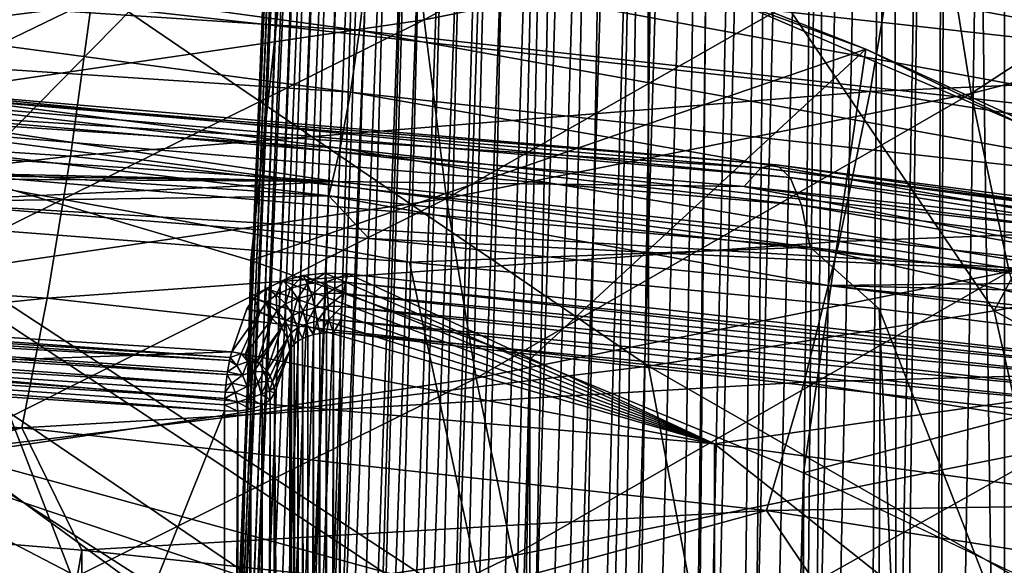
# Model space of a CAD drawing. Header units: metres. Extents: x -109 to 109, y -78 to 121.
# Tile 724 of 1056: x 3.49 to 5.75, y -21.41 to -20.16. Entities that reach past the tile are written whole.
import ezdxf

# ---------------------------------------------------------------- set-up
doc = ezdxf.new("R2010")
doc.units = ezdxf.units.M
doc.layers.add('solid_508554_SW0001', color=7, linetype='CONTINUOUS')

msp = doc.modelspace()

# ---------------------------------------------------------------- linework, layer by layer
at = {"layer": 'solid_508554_SW0001'}
for points in [[(6.117858, -22.55319, -61), (7.405207, -13.683202, -61), (-7.405207, -13.683202, -61)], [(5.106454, -21.944521, -61), (6.117858, -22.55319, -61), (-7.405207, -13.683202, -61)], [(4.035161, -21.448792, -61), (5.106454, -21.944521, -61), (-7.405207, -13.683202, -61)], [(2.916544, -21.071815, -61), (4.035161, -21.448792, -61), (-7.405207, -13.683202, -61)], [(5.489523, -14.2784, -31.042494), (5.279646, -23.737547, -25.175039), (5.43458, -23.721054, -25.146475)], [(5.489523, -14.2784, -31.042494), (5.361526, -14.292594, -31.06708), (5.279646, -23.737547, -25.175039)], [(5.489523, -14.2784, -31.042494), (5.43458, -23.721054, -25.146475), (5.504218, -23.715822, -25.137411)], [(5.619512, -14.269849, -31.027683), (5.489523, -14.2784, -31.042494), (5.504218, -23.715822, -25.137411)], [(5.619512, -14.269849, -31.027683), (5.504218, -23.715822, -25.137411), (5.591733, -23.711113, -25.129255)], [(5.619512, -14.269849, -31.027683), (5.591733, -23.711113, -25.129255), (5.75, -23.707792, -25.123501)], [(5.619512, -14.269849, -31.027683), (5.75, -23.707792, -25.123501), (5.75, -14.267006, -31.022758)], [(5.361526, -14.292594, -31.06708), (5.128022, -23.760473, -25.214748), (5.262379, -23.739811, -25.178961)], [(5.361526, -14.292594, -31.06708), (5.237005, -14.31223, -31.101089), (5.128022, -23.760473, -25.214748)], [(5.361526, -14.292594, -31.06708), (5.262379, -23.739811, -25.178961), (5.279646, -23.737547, -25.175039)], [(5.237005, -14.31223, -31.101089), (5.028851, -23.779346, -25.24744), (5.128022, -23.760473, -25.214748)], [(5.237005, -14.31223, -31.101089), (5.116285, -14.337226, -31.144382), (5.028851, -23.779346, -25.24744)], [(5.116285, -14.337226, -31.144382), (4.838936, -23.824938, -25.326405), (4.980773, -23.789671, -25.265322)], [(5.116285, -14.337226, -31.144382), (4.999993, -14.367489, -31.1968), (4.838936, -23.824938, -25.326405)], [(5.116285, -14.337226, -31.144382), (4.980773, -23.789671, -25.265322), (5.028851, -23.779346, -25.24744)], [(4.999993, -14.367489, -31.1968), (4.703509, -23.866024, -25.397566), (4.807614, -23.833759, -25.341682)], [(4.999993, -14.367489, -31.1968), (4.889427, -14.402715, -31.257813), (4.703509, -23.866024, -25.397566)], [(4.999993, -14.367489, -31.1968), (4.807614, -23.833759, -25.341682), (4.838936, -23.824938, -25.326405)], [(4.889427, -14.402715, -31.257813), (4.602439, -23.902117, -25.460083), (4.703509, -23.866024, -25.397566)], [(4.889427, -14.402715, -31.257813), (4.785857, -14.442456, -31.326647), (4.602439, -23.902117, -25.460083)], [(4.785857, -14.442456, -31.326647), (4.455645, -23.964457, -25.568058), (4.575445, -23.91264, -25.478308)], [(4.785857, -14.442456, -31.326647), (4.689499, -14.486596, -31.403101), (4.455645, -23.964457, -25.568058)], [(4.785857, -14.442456, -31.326647), (4.575445, -23.91264, -25.478308), (4.602439, -23.902117, -25.460083)], [(4.689499, -14.486596, -31.403101), (4.344952, -24.021112, -25.666187), (4.416824, -23.983257, -25.600622)], [(4.689499, -14.486596, -31.403101), (4.600928, -14.534918, -31.486797), (4.344952, -24.021112, -25.666187)], [(4.689499, -14.486596, -31.403101), (4.416824, -23.983257, -25.600622), (4.455645, -23.964457, -25.568058)], [(4.600928, -14.534918, -31.486797), (4.253932, -24.075796, -25.760904), (4.344952, -24.021112, -25.666187)], [(4.600928, -14.534918, -31.486797), (4.52113, -14.586925, -31.576876), (4.253932, -24.075796, -25.760904)], [(4.52113, -14.586925, -31.576876), (4.153931, -24.147308, -25.884768), (4.244144, -24.082205, -25.772005)], [(4.52113, -14.586925, -31.576876), (4.450983, -14.641988, -31.672247), (4.153931, -24.147308, -25.884768)], [(4.52113, -14.586925, -31.576876), (4.244144, -24.082205, -25.772005), (4.253932, -24.075796, -25.760904)], [(4.450983, -14.641988, -31.672247), (4.074946, -24.215963, -26.003681), (4.116539, -24.178158, -25.9382)], [(4.450983, -14.641988, -31.672247), (4.390633, -14.699941, -31.772625), (4.074946, -24.215963, -26.003681)], [(4.450983, -14.641988, -31.672247), (4.116539, -24.178158, -25.9382), (4.153931, -24.147308, -25.884768)], [(4.390633, -14.699941, -31.772625), (4.007747, -24.287685, -26.127907), (4.074946, -24.215963, -26.003681)], [(4.390633, -14.699941, -31.772625), (4.340459, -14.760493, -31.877504), (4.007747, -24.287685, -26.127907)], [(4.340459, -14.760493, -31.877504), (3.953932, -24.360125, -26.253641), (4.007747, -24.287685, -26.127907)], [(4.340459, -14.760493, -31.877504), (4.30105, -14.823007, -31.985781), (3.953932, -24.360125, -26.253641)], [(4.30105, -14.823007, -31.985781), (3.91218, -24.434315, -26.382938), (3.953932, -24.360125, -26.253641)], [(4.30105, -14.823007, -31.985781), (4.272791, -14.886762, -32.096207), (3.91218, -24.434315, -26.382938)], [(4.272791, -14.886762, -32.096207), (3.882788, -24.509706, -26.514906), (3.91218, -24.434315, -26.382938)], [(4.272791, -14.886762, -32.096207), (4.255728, -14.951525, -32.208382), (3.882788, -24.509706, -26.514906)], [(4.255728, -14.951525, -32.208382), (3.865953, -24.585787, -26.648663), (3.882788, -24.509706, -26.514906)], [(4.255728, -14.951525, -32.208382), (4.25, -15.017006, -32.321796), (3.865953, -24.585787, -26.648663)], [(4.25, -15.017006, -32.321796), (3.861788, -24.662041, -26.783308), (3.865953, -24.585787, -26.648663)], [(4.25, -15.017006, -32.321796), (4.255728, -15.082486, -32.435211), (3.861788, -24.662041, -26.783308)], [(4.255728, -15.082486, -32.435211), (3.87032, -24.737949, -26.917948), (3.861788, -24.662041, -26.783308)], [(4.255728, -15.082486, -32.435211), (4.272791, -15.147249, -32.547386), (3.87032, -24.737949, -26.917948)], [(4.272791, -15.147249, -32.547386), (3.891489, -24.813, -27.051664), (3.87032, -24.737949, -26.917948)], [(4.272791, -15.147249, -32.547386), (4.30105, -15.211005, -32.657814), (3.891489, -24.813, -27.051664)], [(4.30105, -15.211005, -32.657814), (3.925147, -24.886698, -27.183533), (3.891489, -24.813, -27.051664)], [(4.30105, -15.211005, -32.657814), (3.971056, -24.958551, -27.312653), (3.925147, -24.886698, -27.183533)], [(4.30105, -15.211005, -32.657814), (4.340459, -15.273519, -32.76609), (3.971056, -24.958551, -27.312653)], [(4.340459, -15.273519, -32.76609), (4.028895, -25.028086, -27.438148), (3.971056, -24.958551, -27.312653)], [(4.340459, -15.273519, -32.76609), (4.390633, -15.334071, -32.870968), (4.028895, -25.028086, -27.438148)], [(4.390633, -15.334071, -32.870968), (4.098256, -25.094858, -27.559149), (4.028895, -25.028086, -27.438148)], [(4.390633, -15.334071, -32.870968), (4.450983, -15.392023, -32.971348), (4.098256, -25.094858, -27.559149)], [(4.450983, -15.392023, -32.971348), (4.178648, -25.158443, -27.67482), (4.098256, -25.094858, -27.559149)], [(4.450983, -15.392023, -32.971348), (4.52113, -15.447086, -33.066719), (4.178648, -25.158443, -27.67482)], [(4.52113, -15.447086, -33.066719), (4.26951, -25.218443, -27.784382), (4.178648, -25.158443, -27.67482)], [(4.52113, -15.447086, -33.066719), (4.600928, -15.499093, -33.156796), (4.26951, -25.218443, -27.784382)], [(4.600928, -15.499093, -33.156796), (4.370235, -25.274494, -27.887108), (4.26951, -25.218443, -27.784382)], [(4.600928, -15.499093, -33.156796), (4.689499, -15.547416, -33.240494), (4.370235, -25.274494, -27.887108)], [(4.689499, -15.547416, -33.240494), (4.480164, -25.326284, -27.982325), (4.370235, -25.274494, -27.887108)], [(4.689499, -15.547416, -33.240494), (4.785857, -15.591556, -33.316944), (4.480164, -25.326284, -27.982325)], [(4.785857, -15.591556, -33.316944), (4.598588, -25.373507, -28.069403), (4.480164, -25.326284, -27.982325)], [(4.785857, -15.591556, -33.316944), (4.889427, -15.631297, -33.38578), (4.598588, -25.373507, -28.069403)], [(4.889427, -15.631297, -33.38578), (4.724755, -25.415878, -28.147768), (4.598588, -25.373507, -28.069403)], [(4.889427, -15.631297, -33.38578), (4.999993, -15.666523, -33.446793), (4.724755, -25.415878, -28.147768)], [(4.999993, -15.666523, -33.446793), (4.857862, -25.453156, -28.216879), (4.724755, -25.415878, -28.147768)], [(4.999993, -15.666523, -33.446793), (5.116285, -15.696786, -33.49921), (4.857862, -25.453156, -28.216879)], [(5.116285, -15.696786, -33.49921), (4.997053, -25.485117, -28.276247), (4.857862, -25.453156, -28.216879)], [(5.116285, -15.696786, -33.49921), (5.237005, -15.721782, -33.542503), (4.997053, -25.485117, -28.276247)], [(5.237005, -15.721782, -33.542503), (5.141396, -25.511545, -28.325443), (4.997053, -25.485117, -28.276247)], [(5.237005, -15.721782, -33.542503), (5.361526, -15.741417, -33.576515), (5.141396, -25.511545, -28.325443)], [(5.361526, -15.741417, -33.576515), (5.289898, -25.532274, -28.36409), (5.141396, -25.511545, -28.325443)], [(5.361526, -15.741417, -33.576515), (5.489523, -15.755611, -33.601097), (5.289898, -25.532274, -28.36409)], [(5.489523, -15.755611, -33.601097), (5.441527, -25.547178, -28.391895), (5.289898, -25.532274, -28.36409)], [(5.489523, -15.755611, -33.601097), (5.619512, -15.764163, -33.61591), (5.441527, -25.547178, -28.391895)], [(5.619512, -15.764163, -33.61591), (5.595244, -25.556154, -28.408657), (5.441527, -25.547178, -28.391895)], [(5.619512, -15.764163, -33.61591), (5.75, -15.767006, -33.620834), (5.595244, -25.556154, -28.408657)], [(5.595244, -25.556154, -28.408657), (5.75, -15.767006, -33.620834), (5.75, -25.559151, -28.414259)], [(6.143511, -20.550007, -75.5), (4.844931, -19.992741, -75.5), (5.346106, -18.648415, -75.5)], [(6.143511, -20.550007, -75.5), (5.346106, -18.648415, -75.5), (6.52469, -18.702057, -75.5)], [(5.725849, -20.826033, -7.071098), (6.504107, -19.381546, -7.569822), (4.930392, -19.653881, -8.041522)], [(5.725849, -20.826033, -7.071098), (6.507, -20.680286, -6.818659), (6.504107, -19.381546, -7.569822)], [(2.770486, -19.402252, -80.601517), (4.121202, -19.747026, -80.601517), (2.702876, -20.358459, -81.150002)], [(4.4154, -20.157499, -19.258915), (4.38224, -19.757553, -19.379194), (5.565964, -19.520607, -18.968794)], [(5.608079, -19.91876, -18.845407), (4.4154, -20.157499, -19.258915), (5.565964, -19.520607, -18.968794)], [(5.67331, -20.326557, -18.774897), (5.608079, -19.91876, -18.845407), (6.749972, -19.624418, -18.335588)], [(6.828485, -20.02879, -18.25915), (5.67331, -20.326557, -18.774897), (6.749972, -19.624418, -18.335588)], [(4.931144, -20.953091, -7.291171), (4.930392, -19.653881, -8.041522), (3.312012, -19.850195, -8.381545)], [(4.931144, -20.953091, -7.291171), (5.725849, -20.826033, -7.071098), (4.930392, -19.653881, -8.041522)], [(4.121202, -19.747026, -80.601517), (3.364592, -20.517324, -81.150002), (2.702876, -20.358459, -81.150002)], [(3.182733, -20.33847, -19.572367), (3.158831, -19.937164, -19.690294), (4.38224, -19.757553, -19.379194)], [(4.4154, -20.157499, -19.258915), (3.182733, -20.33847, -19.572367), (4.38224, -19.757553, -19.379194)], [(4.121202, -19.747026, -80.601517), (4.01723, -20.710646, -81.150002), (3.364592, -20.517324, -81.150002)], [(4.121202, -19.747026, -80.601517), (5.430768, -20.22489, -80.601517), (4.01723, -20.710646, -81.150002)], [(4.121202, -19.747026, -80.601517), (4.844931, -19.992741, -75.5), (5.430768, -20.22489, -80.601517)], [(3.311429, -21.14957, -7.631482), (4.931144, -20.953091, -7.291171), (3.312012, -19.850195, -8.381545)], [(2.141679, -20.04203, 39.837769), (4.267058, -20.181936, 39.595444), (2.150373, -19.891298, 39.865486)], [(4.267058, -20.181936, 39.595444), (4.28438, -20.031773, 39.622177), (2.150373, -19.891298, 39.865486)], [(4.28438, -20.031773, 39.622177), (6.38578, -20.264708, 39.218723), (4.297513, -19.878847, 39.619888)], [(6.38578, -20.264708, 39.218723), (6.405354, -20.112495, 39.215195), (4.297513, -19.878847, 39.619888)], [(7.336422, -19.879686, 34.752441), (7.270612, -20.242023, 34.752853), (5.501935, -19.963194, 35.235802)], [(4.466757, -20.568073, -19.193214), (4.4154, -20.157499, -19.258915), (5.608079, -19.91876, -18.845407)], [(5.67331, -20.326557, -18.774897), (4.466757, -20.568073, -19.193214), (5.608079, -19.91876, -18.845407)], [(5.501935, -19.963194, 35.235802), (5.440736, -20.321896, 35.179165), (3.650326, -20.123434, 35.522911)], [(5.501935, -19.963194, 35.235802), (7.270612, -20.242023, 34.752853), (5.440736, -20.321896, 35.179165)], [(1.832135, -20.003748, 35.730213), (3.650326, -20.123434, 35.522911), (1.808135, -20.352674, 35.614906)], [(5.430768, -20.22489, -80.601517), (4.844931, -19.992741, -75.5), (6.143511, -20.550007, -75.5)], [(5.760383, -20.736044, -18.75864), (5.67331, -20.326557, -18.774897), (6.828485, -20.02879, -18.25915)], [(2.131203, -20.184589, 39.781807), (4.246186, -20.323811, 39.540668), (2.141679, -20.04203, 39.837769)], [(4.246186, -20.323811, 39.540668), (4.267058, -20.181936, 39.595444), (2.141679, -20.04203, 39.837769)], [(4.267058, -20.181936, 39.595444), (6.359963, -20.413929, 39.193619), (4.28438, -20.031773, 39.622177)], [(6.359963, -20.413929, 39.193619), (6.38578, -20.264708, 39.218723), (4.28438, -20.031773, 39.622177)], [(3.650326, -20.123434, 35.522911), (3.602509, -20.470793, 35.410324), (1.808135, -20.352674, 35.614906)], [(3.650326, -20.123434, 35.522911), (5.440736, -20.321896, 35.179165), (3.602509, -20.470793, 35.410324)], [(3.219753, -20.75115, -19.510313), (3.182733, -20.33847, -19.572367), (4.4154, -20.157499, -19.258915)], [(4.466757, -20.568073, -19.193214), (3.219753, -20.75115, -19.510313), (4.4154, -20.157499, -19.258915)], [(2.11933, -20.313725, 39.699665), (4.222531, -20.452171, 39.459869), (2.131203, -20.184589, 39.781807)], [(4.222531, -20.452171, 39.459869), (4.246186, -20.323811, 39.540668), (2.131203, -20.184589, 39.781807)], [(4.246186, -20.323811, 39.540668), (6.328853, -20.554668, 39.140812), (4.267058, -20.181936, 39.595444)], [(6.328853, -20.554668, 39.140812), (6.359963, -20.413929, 39.193619), (4.267058, -20.181936, 39.595444)], [(5.430768, -20.22489, -80.601517), (4.658784, -20.937828, -81.150002), (4.01723, -20.710646, -81.150002)], [(5.430768, -20.22489, -80.601517), (5.287572, -21.198286, -81.150002), (4.658784, -20.937828, -81.150002)], [(5.430768, -20.22489, -80.601517), (6.686044, -20.831036, -80.601517), (5.287572, -21.198286, -81.150002)], [(5.430768, -20.22489, -80.601517), (6.143511, -20.550007, -75.5), (6.686044, -20.831036, -80.601517)], [(7.270612, -20.242023, 34.752853), (7.189739, -20.597626, 34.701588), (5.440736, -20.321896, 35.179165)], [(2.11933, -20.313725, 39.699665), (2.106498, -20.424683, 39.594368), (4.196965, -20.56229, 39.356022)], [(2.11933, -20.313725, 39.699665), (4.196965, -20.56229, 39.356022), (4.222531, -20.452171, 39.459869)], [(3.105635, -20.365326, 39.762127), (3.128869, -20.321056, 39.946079), (5.189728, -20.49774, 39.640053)], [(3.128869, -20.321056, 39.946079), (3.150389, -20.312698, 40.1353), (5.225421, -20.490599, 39.827168)], [(5.189728, -20.49774, 39.640053), (3.128869, -20.321056, 39.946079), (5.225421, -20.490599, 39.827168)], [(3.150389, -20.312698, 40.1353), (3.169411, -20.340559, 40.322914), (5.256973, -20.519533, 40.012924)], [(5.225421, -20.490599, 39.827168), (3.150389, -20.312698, 40.1353), (5.256973, -20.519533, 40.012924)], [(5.440736, -20.321896, 35.179165), (5.369466, -20.666655, 35.071079), (3.602509, -20.470793, 35.410324)], [(4.222531, -20.452171, 39.459869), (6.293596, -20.681742, 39.062241), (4.246186, -20.323811, 39.540668)], [(6.293596, -20.681742, 39.062241), (6.328853, -20.554668, 39.140812), (4.246186, -20.323811, 39.540668)], [(5.440736, -20.321896, 35.179165), (7.189739, -20.597626, 34.701588), (5.369466, -20.666655, 35.071079)], [(3.169411, -20.340559, 40.322914), (3.185246, -20.403622, 40.50211), (5.283237, -20.58349, 40.190567)], [(5.256973, -20.519533, 40.012924), (3.169411, -20.340559, 40.322914), (5.283237, -20.58349, 40.190567)], [(4.535312, -20.981266, -19.183376), (4.466757, -20.568073, -19.193214), (5.67331, -20.326557, -18.774897)], [(5.760383, -20.736044, -18.75864), (4.535312, -20.981266, -19.183376), (5.67331, -20.326557, -18.774897)], [(1.808135, -20.352674, 35.614906), (3.602509, -20.470793, 35.410324), (1.781265, -20.680676, 35.449635)], [(3.105635, -20.365326, 39.762127), (4.212596, -20.529335, 39.44215), (2.114343, -20.391228, 39.681355)], [(5.15119, -20.540699, 39.45837), (4.212596, -20.529335, 39.44215), (3.105635, -20.365326, 39.762127)], [(5.15119, -20.540699, 39.45837), (3.105635, -20.365326, 39.762127), (5.189728, -20.49774, 39.640053)], [(-2.114358, -20.39123, 39.681355), (2.114343, -20.391228, 39.681355), (4.212596, -20.529335, 39.44215)], [(-2.114358, -20.39123, 39.681355), (4.212596, -20.529335, 39.44215), (1.077552, -20.479237, 39.528919)], [(3.185246, -20.403622, 40.50211), (3.197317, -20.499598, 40.666367), (5.303259, -20.680147, 40.353645)], [(5.283237, -20.58349, 40.190567), (3.185246, -20.403622, 40.50211), (5.303259, -20.680147, 40.353645)], [(3.223977, -20.575829, 39.361618), (4.196965, -20.56229, 39.356022), (2.106498, -20.424683, 39.594368)], [(4.222531, -20.452171, 39.459869), (4.196965, -20.56229, 39.356022), (6.25549, -20.790472, 38.9608)], [(4.222531, -20.452171, 39.459869), (6.25549, -20.790472, 38.9608), (6.293596, -20.681742, 39.062241)], [(4.212596, -20.529335, 39.44215), (2.152932, -20.51549, 39.466129), (1.077552, -20.479237, 39.528919)], [(3.602509, -20.470793, 35.410324), (3.548973, -20.797037, 35.248093), (1.781265, -20.680676, 35.449635)], [(3.602509, -20.470793, 35.410324), (5.369466, -20.666655, 35.071079), (3.548973, -20.797037, 35.248093)], [(3.197317, -20.499598, 40.666367), (3.293707, -20.630606, 40.799633), (4.38185, -20.714348, 40.654591)], [(5.303259, -20.680147, 40.353645), (3.197317, -20.499598, 40.666367), (4.38185, -20.714348, 40.654591)], [(5.15119, -20.540699, 39.45837), (5.189728, -20.49774, 39.640053), (7.213194, -20.761175, 39.183769)], [(5.189728, -20.49774, 39.640053), (5.225421, -20.490599, 39.827168), (7.262805, -20.755846, 39.367748)], [(7.213194, -20.761175, 39.183769), (5.189728, -20.49774, 39.640053), (7.262805, -20.755846, 39.367748)], [(5.225421, -20.490599, 39.827168), (5.256973, -20.519533, 40.012924), (7.306659, -20.786381, 39.550728)], [(7.262805, -20.755846, 39.367748), (5.225421, -20.490599, 39.827168), (7.306659, -20.786381, 39.550728)], [(4.212596, -20.529335, 39.44215), (3.223977, -20.575829, 39.361618), (2.152932, -20.51549, 39.466129)], [(3.364592, -45.631424, -81.150002), (3.364592, -20.517324, -81.150002), (4.01723, -20.710646, -81.150002)], [(5.256973, -20.519533, 40.012924), (5.283237, -20.58349, 40.190567), (7.343163, -20.851671, 39.726063)], [(7.306659, -20.786381, 39.550728), (5.256973, -20.519533, 40.012924), (7.343163, -20.851671, 39.726063)], [(4.212596, -20.529335, 39.44215), (6.278788, -20.758343, 39.045494), (3.223977, -20.575829, 39.361618)], [(5.15119, -20.540699, 39.45837), (6.278788, -20.758343, 39.045494), (4.212596, -20.529335, 39.44215)], [(7.15963, -20.802177, 39.005478), (6.278788, -20.758343, 39.045494), (5.15119, -20.540699, 39.45837)], [(7.15963, -20.802177, 39.005478), (5.15119, -20.540699, 39.45837), (7.213194, -20.761175, 39.183769)], [(3.269169, -21.167152, -19.505342), (3.219753, -20.75115, -19.510313), (4.466757, -20.568073, -19.193214)], [(3.223977, -20.575829, 39.361618), (4.288528, -20.660133, 39.215599), (4.196965, -20.56229, 39.356022)], [(4.535312, -20.981266, -19.183376), (3.269169, -21.167152, -19.505342), (4.466757, -20.568073, -19.193214)], [(5.344443, -20.768234, 39.028366), (6.25549, -20.790472, 38.9608), (4.196965, -20.56229, 39.356022)], [(4.288528, -20.660133, 39.215599), (5.344443, -20.768234, 39.028366), (4.196965, -20.56229, 39.356022)], [(6.278788, -20.758343, 39.045494), (4.288528, -20.660133, 39.215599), (3.223977, -20.575829, 39.361618)], [(5.283237, -20.58349, 40.190567), (5.303259, -20.680147, 40.353645), (7.370991, -20.949345, 39.887379)], [(7.343163, -20.851671, 39.726063), (5.283237, -20.58349, 40.190567), (7.370991, -20.949345, 39.887379)], [(7.189739, -20.597626, 34.701588), (7.095558, -20.938772, 34.599758), (5.369466, -20.666655, 35.071079)], [(3.293707, -20.630606, 40.799633), (3.455352, -26.749439, 46.601505), (5.731252, -26.944561, 46.263546)], [(4.38185, -20.714348, 40.654591), (3.293707, -20.630606, 40.799633), (5.731252, -26.944561, 46.263546)], [(6.278788, -20.758343, 39.045494), (5.344443, -20.768234, 39.028366), (4.288528, -20.660133, 39.215599)], [(1.781265, -20.680676, 35.449635), (3.548973, -20.797037, 35.248093), (1.752107, -20.980631, 35.237984)], [(5.369466, -20.666655, 35.071079), (5.289671, -20.989988, 34.913891), (3.548973, -20.797037, 35.248093)], [(5.303259, -20.680147, 40.353645), (4.38185, -20.714348, 40.654591), (5.461653, -20.821739, 40.468582)], [(5.369466, -20.666655, 35.071079), (7.095558, -20.938772, 34.599758), (5.289671, -20.989988, 34.913891)], [(5.303259, -20.680147, 40.353645), (5.461653, -20.821739, 40.468582), (6.531059, -20.952581, 40.241959)], [(7.370991, -20.949345, 39.887379), (5.303259, -20.680147, 40.353645), (6.531059, -20.952581, 40.241959)], [(5.725849, -20.826033, -7.071098), (6.682495, -21.346998, -6.974085), (6.507, -20.680286, -6.818659)], [(4.01723, -45.438103, -81.150002), (3.364592, -45.631424, -81.150002), (4.01723, -20.710646, -81.150002)], [(4.01723, -45.438103, -81.150002), (4.01723, -20.710646, -81.150002), (4.658784, -20.937828, -81.150002)], [(5.461653, -20.821739, 40.468582), (4.38185, -20.714348, 40.654591), (5.731252, -26.944561, 46.263546)], [(4.137343, -20.745325, 39.068043), (4.090856, -20.757353, 39.047211), (5.082956, -21.132164, 38.398018)], [(4.108474, -20.774202, 39.027756), (4.090856, -20.757353, 39.047211), (4.137343, -20.745325, 39.068043)], [(4.147806, -20.764027, 39.04538), (4.108474, -20.774202, 39.027756), (4.137343, -20.745325, 39.068043)], [(4.188486, -20.739738, 39.077721), (4.137343, -20.745325, 39.068043), (5.082956, -21.132164, 38.398018)], [(4.147806, -20.764027, 39.04538), (4.137343, -20.745325, 39.068043), (4.188486, -20.739738, 39.077721)], [(4.191072, -20.759304, 39.053562), (4.147806, -20.764027, 39.04538), (4.188486, -20.739738, 39.077721)], [(4.240786, -20.74098, 39.075565), (4.188486, -20.739738, 39.077721), (5.082956, -21.132164, 38.398018)], [(4.191072, -20.759304, 39.053562), (4.188486, -20.739738, 39.077721), (4.240786, -20.74098, 39.075565)], [(4.191072, -20.759304, 39.053562), (4.240786, -20.74098, 39.075565), (4.235307, -20.760355, 39.051743)], [(4.235307, -20.760355, 39.051743), (4.240786, -20.74098, 39.075565), (6.245861, -20.967133, 38.683861)], [(6.245861, -20.967133, 38.683861), (4.240786, -20.74098, 39.075565), (5.082956, -21.132164, 38.398018)], [(4.619728, -21.389019, -19.229593), (4.535312, -20.981266, -19.183376), (5.760383, -20.736044, -18.75864)], [(5.8676, -21.139233, -18.796951), (4.619728, -21.389019, -19.229593), (5.760383, -20.736044, -18.75864)], [(4.052202, -20.774998, 39.016647), (4.024026, -20.797058, 38.978439), (5.082956, -21.132164, 38.398018)], [(4.051938, -20.807796, 38.96957), (4.024026, -20.797058, 38.978439), (4.052202, -20.774998, 39.016647)], [(4.075771, -20.789133, 39.001896), (4.051938, -20.807796, 38.96957), (4.052202, -20.774998, 39.016647)], [(4.090856, -20.757353, 39.047211), (4.052202, -20.774998, 39.016647), (5.082956, -21.132164, 38.398018)], [(4.075771, -20.789133, 39.001896), (4.052202, -20.774998, 39.016647), (4.090856, -20.757353, 39.047211)], [(4.108474, -20.774202, 39.027756), (4.075771, -20.789133, 39.001896), (4.090856, -20.757353, 39.047211)], [(4.097131, -20.810415, 38.993427), (4.075771, -20.789133, 39.001896), (4.108474, -20.774202, 39.027756)], [(4.124438, -20.797947, 39.015022), (4.097131, -20.810415, 38.993427), (4.108474, -20.774202, 39.027756)], [(4.124438, -20.797947, 39.015022), (4.108474, -20.774202, 39.027756), (4.147806, -20.764027, 39.04538)], [(4.15728, -20.789452, 39.029736), (4.124438, -20.797947, 39.015022), (4.147806, -20.764027, 39.04538)], [(4.15728, -20.789452, 39.029736), (4.147806, -20.764027, 39.04538), (4.191072, -20.759304, 39.053562)], [(4.193407, -20.785507, 39.036568), (4.15728, -20.789452, 39.029736), (4.191072, -20.759304, 39.053562)], [(4.193407, -20.785507, 39.036568), (4.191072, -20.759304, 39.053562), (4.235307, -20.760355, 39.051743)], [(4.193407, -20.785507, 39.036568), (4.235307, -20.760355, 39.051743), (4.230343, -20.786385, 39.035049)], [(4.230343, -20.786385, 39.035049), (4.235307, -20.760355, 39.051743), (6.017309, -20.956875, 38.711365)], [(6.017309, -20.956875, 38.711365), (4.235307, -20.760355, 39.051743), (6.245861, -20.967133, 38.683861)], [(6.278788, -20.758343, 39.045494), (8.297203, -21.076511, 38.494411), (5.344443, -20.768234, 39.028366)], [(5.344443, -20.768234, 39.028366), (6.389594, -20.899912, 38.800293), (6.25549, -20.790472, 38.9608)], [(8.297203, -21.076511, 38.494411), (6.389594, -20.899912, 38.800293), (5.344443, -20.768234, 39.028366)], [(3.548973, -20.797037, 35.248093), (3.490879, -21.095087, 35.039738), (1.752107, -20.980631, 35.237984)], [(3.969797, -20.933495, 38.747044), (1.995761, -20.809433, 38.963821), (1.997965, -20.793587, 38.984451)], [(3.973532, -20.920504, 38.764622), (1.997965, -20.793587, 38.984451), (3.065651, -20.952452, 38.70929)], [(3.969797, -20.933495, 38.747044), (1.997965, -20.793587, 38.984451), (3.973532, -20.920504, 38.764622)], [(3.548973, -20.797037, 35.248093), (5.289671, -20.989988, 34.913891), (3.490879, -21.095087, 35.039738)], [(4.024026, -20.797058, 38.978439), (4.008262, -20.822023, 38.9352), (5.082956, -21.132164, 38.398018)], [(4.038606, -20.828911, 38.932999), (4.008262, -20.822023, 38.9352), (4.024026, -20.797058, 38.978439)], [(4.051938, -20.807796, 38.96957), (4.038606, -20.828911, 38.932999), (4.024026, -20.797058, 38.978439)], [(4.077229, -20.825998, 38.966434), (4.051938, -20.807796, 38.96957), (4.075771, -20.789133, 39.001896)], [(4.097131, -20.810415, 38.993427), (4.077229, -20.825998, 38.966434), (4.075771, -20.789133, 39.001896)], [(4.114083, -20.836716, 38.992142), (4.097131, -20.810415, 38.993427), (4.124438, -20.797947, 39.015022)], [(4.137107, -20.826204, 39.010345), (4.114083, -20.836716, 38.992142), (4.124438, -20.797947, 39.015022)], [(4.137107, -20.826204, 39.010345), (4.124438, -20.797947, 39.015022), (4.15728, -20.789452, 39.029736)], [(4.164799, -20.81904, 39.022755), (4.137107, -20.826204, 39.010345), (4.15728, -20.789452, 39.029736)], [(4.164799, -20.81904, 39.022755), (4.15728, -20.789452, 39.029736), (4.193407, -20.785507, 39.036568)], [(4.19526, -20.815714, 39.028519), (4.164799, -20.81904, 39.022755), (4.193407, -20.785507, 39.036568)], [(4.19526, -20.815714, 39.028519), (4.193407, -20.785507, 39.036568), (4.230343, -20.786385, 39.035049)], [(4.19526, -20.815714, 39.028519), (4.230343, -20.786385, 39.035049), (4.226404, -20.816456, 39.027233)], [(4.226404, -20.816456, 39.027233), (4.230343, -20.786385, 39.035049), (6.010257, -20.982676, 38.695076)], [(6.010257, -20.982676, 38.695076), (4.230343, -20.786385, 39.035049), (6.017309, -20.956875, 38.711365)], [(3.968278, -20.940052, 38.740623), (1.993706, -20.830099, 38.948006), (1.995761, -20.809433, 38.963821)], [(3.969797, -20.933495, 38.747044), (3.968278, -20.940052, 38.740623), (1.995761, -20.809433, 38.963821)], [(4.008262, -20.822023, 38.9352), (3.973532, -20.920504, 38.764622), (5.082956, -21.132164, 38.398018)], [(4.038606, -20.828911, 38.932999), (3.973532, -20.920504, 38.764622), (4.008262, -20.822023, 38.9352)], [(4.051938, -20.807796, 38.96957), (4.066097, -20.84363, 38.935898), (4.038606, -20.828911, 38.932999)], [(4.077229, -20.825998, 38.966434), (4.066097, -20.84363, 38.935898), (4.051938, -20.807796, 38.96957)], [(4.097302, -20.849855, 38.969383), (4.077229, -20.825998, 38.966434), (4.097131, -20.810415, 38.993427)], [(4.114083, -20.836716, 38.992142), (4.097302, -20.849855, 38.969383), (4.097131, -20.810415, 38.993427)], [(4.14524, -20.856203, 39.014194), (4.137107, -20.826204, 39.010345), (4.164799, -20.81904, 39.022755)], [(4.169625, -20.849894, 39.02512), (4.14524, -20.856203, 39.014194), (4.164799, -20.81904, 39.022755)], [(4.169625, -20.849894, 39.02512), (4.164799, -20.81904, 39.022755), (4.19526, -20.815714, 39.028519)], [(4.19645, -20.846966, 39.030193), (4.169625, -20.849894, 39.02512), (4.19526, -20.815714, 39.028519)], [(4.19645, -20.846966, 39.030193), (4.19526, -20.815714, 39.028519), (4.226404, -20.816456, 39.027233)], [(4.19645, -20.846966, 39.030193), (4.226404, -20.816456, 39.027233), (4.223875, -20.847616, 39.029064)], [(4.223875, -20.847616, 39.029064), (4.226404, -20.816456, 39.027233), (6.004661, -21.012564, 38.68758)], [(6.004661, -21.012564, 38.68758), (4.226404, -20.816456, 39.027233), (6.010257, -20.982676, 38.695076)], [(5.461653, -20.821739, 40.468582), (5.731252, -26.944561, 46.263546), (7.965859, -27.235483, 45.759651)], [(6.531059, -20.952581, 40.241959), (5.461653, -20.821739, 40.468582), (7.965859, -27.235483, 45.759651)], [(3.962585, -20.972841, 38.721317), (1.991941, -20.854179, 38.93808), (1.993706, -20.830099, 38.948006)], [(3.963453, -20.966801, 38.723663), (3.962585, -20.972841, 38.721317), (1.993706, -20.830099, 38.948006)], [(3.968278, -20.940052, 38.740623), (3.963453, -20.966801, 38.723663), (1.993706, -20.830099, 38.948006)], [(4.038606, -20.828911, 38.932999), (3.995366, -20.924585, 38.762535), (3.973532, -20.920504, 38.764622)], [(4.038606, -20.828911, 38.932999), (4.004067, -20.927465, 38.762424), (3.995366, -20.924585, 38.762535)], [(4.038606, -20.828911, 38.932999), (4.066097, -20.84363, 38.935898), (4.004067, -20.927465, 38.762424)], [(4.066097, -20.84363, 38.935898), (4.032109, -20.942654, 38.765484), (4.004067, -20.927465, 38.762424)], [(4.066097, -20.84363, 38.935898), (4.087916, -20.864721, 38.943634), (4.032109, -20.942654, 38.765484)], [(4.077229, -20.825998, 38.966434), (4.087916, -20.864721, 38.943634), (4.066097, -20.84363, 38.935898)], [(4.097302, -20.849855, 38.969383), (4.087916, -20.864721, 38.943634), (4.077229, -20.825998, 38.966434)], [(4.110188, -20.877029, 38.978119), (4.097302, -20.849855, 38.969383), (4.114083, -20.836716, 38.992142)], [(4.124965, -20.865459, 38.998161), (4.110188, -20.877029, 38.978119), (4.114083, -20.836716, 38.992142)], [(4.124965, -20.865459, 38.998161), (4.114083, -20.836716, 38.992142), (4.137107, -20.826204, 39.010345)], [(4.14524, -20.856203, 39.014194), (4.124965, -20.865459, 38.998161), (4.137107, -20.826204, 39.010345)], [(4.931144, -20.953091, -7.291171), (5.87765, -21.496866, -7.233665), (5.725849, -20.826033, -7.071098)], [(6.686044, -20.831036, -80.601517), (5.901887, -21.491295, -81.150002), (5.287572, -21.198286, -81.150002)], [(5.725849, -20.826033, -7.071098), (5.87765, -21.496866, -7.233665), (6.682495, -21.346998, -6.974085)], [(3.959697, -20.997337, 38.716068), (1.990587, -20.880032, 38.934723), (1.991941, -20.854179, 38.93808)], [(3.962585, -20.972841, 38.721317), (3.959697, -20.997337, 38.716068), (1.991941, -20.854179, 38.93808)], [(4.087916, -20.864721, 38.943634), (4.037282, -20.946718, 38.766777), (4.032109, -20.942654, 38.765484)], [(4.087916, -20.864721, 38.943634), (4.053938, -20.964191, 38.773476), (4.037282, -20.946718, 38.766777)], [(4.087916, -20.864721, 38.943634), (4.101923, -20.890121, 38.955444), (4.053938, -20.964191, 38.773476)], [(4.097302, -20.849855, 38.969383), (4.101923, -20.890121, 38.955444), (4.087916, -20.864721, 38.943634)], [(4.110188, -20.877029, 38.978119), (4.101923, -20.890121, 38.955444), (4.097302, -20.849855, 38.969383)], [(4.124965, -20.865459, 38.998161), (4.116968, -20.902479, 38.995846), (4.110188, -20.877029, 38.978119)], [(4.124965, -20.865459, 38.998161), (4.125436, -20.895849, 39.007328), (4.116968, -20.902479, 38.995846)], [(4.14524, -20.856203, 39.014194), (4.135879, -20.889965, 39.017521), (4.124965, -20.865459, 38.998161)], [(4.124965, -20.865459, 38.998161), (4.135879, -20.889965, 39.017521), (4.125436, -20.895849, 39.007328)], [(4.14524, -20.856203, 39.014194), (4.148039, -20.884972, 39.026169), (4.135879, -20.889965, 39.017521)], [(4.169625, -20.849894, 39.02512), (4.161614, -20.880995, 39.033054), (4.14524, -20.856203, 39.014194)], [(4.14524, -20.856203, 39.014194), (4.161614, -20.880995, 39.033054), (4.148039, -20.884972, 39.026169)], [(4.169625, -20.849894, 39.02512), (4.176269, -20.878132, 39.038013), (4.161614, -20.880995, 39.033054)], [(4.19645, -20.846966, 39.030193), (4.176269, -20.878132, 39.038013), (4.169625, -20.849894, 39.02512)], [(4.19645, -20.846966, 39.030193), (4.191641, -20.876453, 39.04092), (4.176269, -20.878132, 39.038013)], [(4.19645, -20.846966, 39.030193), (4.207349, -20.876001, 39.041706), (4.191641, -20.876453, 39.04092)], [(4.19645, -20.846966, 39.030193), (4.223875, -20.847616, 39.029064), (4.207349, -20.876001, 39.041706)], [(4.207349, -20.876001, 39.041706), (4.223875, -20.847616, 39.029064), (4.223004, -20.876787, 39.040344)], [(4.223004, -20.876787, 39.040344), (4.223875, -20.847616, 39.029064), (6.001069, -21.04361, 38.689617)], [(6.001069, -21.04361, 38.689617), (4.223875, -20.847616, 39.029064), (6.004661, -21.012564, 38.68758)], [(3.957375, -21.027994, 38.718174), (1.989736, -20.905897, 38.93816), (1.990587, -20.880032, 38.934723)], [(3.958347, -21.01284, 38.71595), (3.957375, -21.027994, 38.718174), (1.990587, -20.880032, 38.934723)], [(3.959697, -20.997337, 38.716068), (3.958347, -21.01284, 38.71595), (1.990587, -20.880032, 38.934723)], [(4.101923, -20.890121, 38.955444), (4.061787, -20.976461, 38.778961), (4.053938, -20.964191, 38.773476)], [(4.101923, -20.890121, 38.955444), (4.067434, -20.989286, 38.785217), (4.061787, -20.976461, 38.778961)], [(4.101923, -20.890121, 38.955444), (4.106743, -20.917307, 38.970161), (4.067434, -20.989286, 38.785217)], [(4.110188, -20.877029, 38.978119), (4.106743, -20.917307, 38.970161), (4.101923, -20.890121, 38.955444)], [(4.110188, -20.877029, 38.978119), (4.110685, -20.909691, 38.983353), (4.106743, -20.917307, 38.970161)], [(4.110188, -20.877029, 38.978119), (4.116968, -20.902479, 38.995846), (4.110685, -20.909691, 38.983353)], [(4.135879, -25.912912, 41.917519), (4.125436, -20.895849, 39.007328), (4.135879, -20.889965, 39.017521)], [(4.148039, -25.907919, 41.926167), (4.135879, -20.889965, 39.017521), (4.148039, -20.884972, 39.026169)], [(4.148039, -25.907919, 41.926167), (4.135879, -25.912912, 41.917519), (4.135879, -20.889965, 39.017521)], [(4.148039, -25.907919, 41.926167), (4.148039, -20.884972, 39.026169), (4.161614, -20.880995, 39.033054)], [(4.161614, -25.903942, 41.933056), (4.148039, -25.907919, 41.926167), (4.161614, -20.880995, 39.033054)], [(4.161614, -25.903942, 41.933056), (4.161614, -20.880995, 39.033054), (4.176269, -20.878132, 39.038013)], [(4.17627, -25.901079, 41.938015), (4.161614, -25.903942, 41.933056), (4.176269, -20.878132, 39.038013)], [(4.17627, -25.901079, 41.938015), (4.176269, -20.878132, 39.038013), (4.191641, -20.876453, 39.04092)], [(4.191641, -25.899401, 41.940922), (4.17627, -25.901079, 41.938015), (4.191641, -20.876453, 39.04092)], [(4.191641, -25.899401, 41.940922), (4.191641, -20.876453, 39.04092), (4.207349, -20.876001, 39.041706)], [(4.207349, -25.898949, 41.941704), (4.191641, -25.899401, 41.940922), (4.207349, -20.876001, 39.041706)], [(4.207349, -25.898949, 41.941704), (4.207349, -20.876001, 39.041706), (4.223004, -20.876787, 39.040344)], [(4.207349, -25.898949, 41.941704), (4.223004, -20.876787, 39.040344), (4.223004, -25.899734, 41.940346)], [(6.219658, -21.101988, 38.650284), (4.223004, -20.876787, 39.040344), (6.001069, -21.04361, 38.689617)], [(4.223004, -25.899734, 41.940346), (4.223004, -20.876787, 39.040344), (6.219658, -21.101988, 38.650284)], [(1.989736, -20.905897, 38.93816), (3.956587, -21.056383, 38.729275), (1.989446, -20.930008, 38.948162)], [(3.956787, -21.042559, 38.72263), (3.956587, -21.056383, 38.729275), (1.989736, -20.905897, 38.93816)], [(3.957375, -21.027994, 38.718174), (3.956787, -21.042559, 38.72263), (1.989736, -20.905897, 38.93816)], [(4.110685, -20.909691, 38.983353), (4.106743, -25.940254, 41.870159), (4.106743, -20.917307, 38.970161)], [(4.110685, -25.932638, 41.88335), (4.106743, -25.940254, 41.870159), (4.110685, -20.909691, 38.983353)], [(4.110685, -25.932638, 41.88335), (4.110685, -20.909691, 38.983353), (4.116968, -20.902479, 38.995846)], [(4.116968, -25.925426, 41.895844), (4.110685, -25.932638, 41.88335), (4.116968, -20.902479, 38.995846)], [(4.125436, -25.918797, 41.90733), (4.116968, -20.902479, 38.995846), (4.125436, -20.895849, 39.007328)], [(4.125436, -25.918797, 41.90733), (4.116968, -25.925426, 41.895844), (4.116968, -20.902479, 38.995846)], [(4.135879, -25.912912, 41.917519), (4.125436, -25.918797, 41.90733), (4.125436, -20.895849, 39.007328)], [(1.989446, -25.952955, 41.848164), (1.989446, -20.930008, 38.948162), (3.956587, -21.056383, 38.729275)], [(3.973532, -20.920504, 38.764622), (3.065651, -20.952452, 38.70929), (5.082956, -21.132164, 38.398018)], [(3.985151, -20.951605, 38.732254), (3.968278, -20.940052, 38.740623), (3.969797, -20.933495, 38.747044)], [(3.995366, -20.924585, 38.762535), (3.969797, -20.933495, 38.747044), (3.973532, -20.920504, 38.764622)], [(3.995366, -20.924585, 38.762535), (3.985151, -20.951605, 38.732254), (3.969797, -20.933495, 38.747044)], [(3.995366, -20.924585, 38.762535), (4.010734, -20.942686, 38.747795), (3.985151, -20.951605, 38.732254)], [(4.004067, -20.927465, 38.762424), (4.010734, -20.942686, 38.747795), (3.995366, -20.924585, 38.762535)], [(4.004067, -20.927465, 38.762424), (4.032109, -20.942654, 38.765484), (4.010734, -20.942686, 38.747795)], [(4.067434, -20.989286, 38.785217), (4.106743, -20.917307, 38.970161), (4.070854, -21.002443, 38.792114)], [(4.070854, -21.002443, 38.792114), (4.106743, -20.917307, 38.970161), (4.072013, -21.015789, 38.799583)], [(4.106743, -25.940254, 41.870159), (4.072013, -21.015789, 38.799583), (4.106743, -20.917307, 38.970161)], [(5.082978, -22.431206, 39.14801), (5.082956, -21.132164, 38.398018), (3.065651, -20.952452, 38.70929)], [(3.065665, -22.251492, 39.459286), (5.082978, -22.431206, 39.14801), (3.065651, -20.952452, 38.70929)], [(3.311429, -21.14957, -7.631482), (5.058921, -21.627443, -7.45983), (4.931144, -20.953091, -7.291171)], [(3.985151, -20.951605, 38.732254), (3.963453, -20.966801, 38.723663), (3.968278, -20.940052, 38.740623)], [(3.998477, -20.974331, 38.723499), (3.963453, -20.966801, 38.723663), (3.985151, -20.951605, 38.732254)], [(4.010734, -20.942686, 38.747795), (3.998477, -20.974331, 38.723499), (3.985151, -20.951605, 38.732254)], [(4.010734, -20.942686, 38.747795), (4.024043, -20.965403, 38.739063), (3.998477, -20.974331, 38.723499)], [(4.032109, -20.942654, 38.765484), (4.037282, -20.946718, 38.766777), (4.010734, -20.942686, 38.747795)], [(4.037282, -20.946718, 38.766777), (4.024043, -20.965403, 38.739063), (4.010734, -20.942686, 38.747795)], [(4.658784, -45.210922, -81.150002), (4.01723, -45.438103, -81.150002), (4.658784, -20.937828, -81.150002)], [(4.047506, -20.966627, 38.760872), (4.024043, -20.965403, 38.739063), (4.037282, -20.946718, 38.766777)], [(4.047506, -20.966627, 38.760872), (4.037282, -20.946718, 38.766777), (4.053938, -20.964191, 38.773476)], [(4.658784, -45.210922, -81.150002), (4.658784, -20.937828, -81.150002), (5.287572, -21.198286, -81.150002)], [(4.931144, -20.953091, -7.291171), (5.058921, -21.627443, -7.45983), (5.87765, -21.496866, -7.233665)], [(7.095558, -20.938772, 34.599758), (6.990112, -21.258062, 34.449574), (5.289671, -20.989988, 34.913891)], [(1.822322, -21.250338, 34.976936), (1.752107, -20.980631, 35.237984), (3.490879, -21.095087, 35.039738)], [(3.330018, -21.578365, -19.557552), (3.269169, -21.167152, -19.505342), (4.535312, -20.981266, -19.183376)], [(4.619728, -21.389019, -19.229593), (3.330018, -21.578365, -19.557552), (4.535312, -20.981266, -19.183376)], [(3.973333, -20.992596, 38.715683), (3.959697, -20.997337, 38.716068), (3.962585, -20.972841, 38.721317)], [(3.998477, -20.974331, 38.723499), (3.962585, -20.972841, 38.721317), (3.963453, -20.966801, 38.723663)], [(3.973333, -20.992596, 38.715683), (3.962585, -20.972841, 38.721317), (3.998477, -20.974331, 38.723499)], [(3.973333, -20.992596, 38.715683), (3.998477, -20.974331, 38.723499), (4.008827, -21, 38.721329)], [(4.024043, -20.965403, 38.739063), (4.008827, -21, 38.721329), (3.998477, -20.974331, 38.723499)], [(4.024043, -20.965403, 38.739063), (4.034378, -20.991053, 38.736904), (4.008827, -21, 38.721329)], [(4.047506, -20.966627, 38.760872), (4.034378, -20.991053, 38.736904), (4.024043, -20.965403, 38.739063)], [(4.05533, -20.987995, 38.760365), (4.034378, -20.991053, 38.736904), (4.047506, -20.966627, 38.760872)], [(4.047506, -20.966627, 38.760872), (4.053938, -20.964191, 38.773476), (4.061787, -20.976461, 38.778961)], [(4.05533, -20.987995, 38.760365), (4.047506, -20.966627, 38.760872), (4.061787, -20.976461, 38.778961)], [(4.05533, -20.987995, 38.760365), (4.061787, -20.976461, 38.778961), (4.067434, -20.989286, 38.785217)], [(6.245861, -20.967133, 38.683861), (5.082956, -21.132164, 38.398018), (7.060785, -21.39999, 37.934132)], [(5.289671, -20.989988, 34.913891), (5.203084, -21.284882, 34.711006), (3.490879, -21.095087, 35.039738)], [(3.973333, -20.992596, 38.715683), (3.958347, -21.01284, 38.71595), (3.959697, -20.997337, 38.716068)], [(3.981183, -21.014004, 38.715157), (3.958347, -21.01284, 38.71595), (3.973333, -20.992596, 38.715683)], [(3.981183, -21.014004, 38.715157), (3.973333, -20.992596, 38.715683), (4.008827, -21, 38.721329)], [(3.981183, -21.014004, 38.715157), (4.008827, -21, 38.721329), (4.015383, -21.026585, 38.725914)], [(4.034378, -20.991053, 38.736904), (4.015383, -21.026585, 38.725914), (4.008827, -21, 38.721329)], [(4.034378, -20.991053, 38.736904), (4.040925, -21.017614, 38.741493), (4.015383, -21.026585, 38.725914)], [(4.05533, -20.987995, 38.760365), (4.040925, -21.017614, 38.741493), (4.034378, -20.991053, 38.736904)], [(4.060238, -21.009762, 38.764874), (4.040925, -21.017614, 38.741493), (4.05533, -20.987995, 38.760365)], [(4.060238, -21.009762, 38.764874), (4.05533, -20.987995, 38.760365), (4.067434, -20.989286, 38.785217)], [(4.060238, -21.009762, 38.764874), (4.067434, -20.989286, 38.785217), (4.070854, -21.002443, 38.792114)], [(4.060238, -21.009762, 38.764874), (4.070854, -21.002443, 38.792114), (4.072013, -21.015789, 38.799583)], [(5.289671, -20.989988, 34.913891), (6.990112, -21.258062, 34.449574), (5.203084, -21.284882, 34.711006)], [(3.981183, -21.014004, 38.715157), (3.957375, -21.027994, 38.718174), (3.958347, -21.01284, 38.71595)], [(3.986109, -21.035812, 38.719662), (3.957375, -21.027994, 38.718174), (3.981183, -21.014004, 38.715157)], [(3.986109, -21.035812, 38.719662), (3.981183, -21.014004, 38.715157), (4.015383, -21.026585, 38.725914)], [(3.986109, -21.035812, 38.719662), (4.015383, -21.026585, 38.725914), (4.017627, -21.051983, 38.736897)], [(4.040925, -21.017614, 38.741493), (4.043165, -21.042994, 38.752468), (4.015383, -21.026585, 38.725914)], [(4.015383, -21.026585, 38.725914), (4.043165, -21.042994, 38.752468), (4.017627, -21.051983, 38.736897)], [(4.060238, -21.009762, 38.764874), (4.061911, -21.0305, 38.774105), (4.040925, -21.017614, 38.741493)], [(4.040925, -21.017614, 38.741493), (4.061911, -21.0305, 38.774105), (4.043165, -21.042994, 38.752468)], [(4.060238, -21.009762, 38.764874), (4.072013, -21.015789, 38.799583), (4.061911, -21.0305, 38.774105)], [(4.061911, -26.053448, 41.674103), (4.072013, -21.015789, 38.799583), (4.072013, -26.038736, 41.699585)], [(4.061911, -26.053448, 41.674103), (4.061911, -21.0305, 38.774105), (4.072013, -21.015789, 38.799583)], [(4.106743, -25.940254, 41.870159), (4.072013, -26.038736, 41.699585), (4.072013, -21.015789, 38.799583)], [(3.956787, -21.042559, 38.72263), (3.987787, -21.056597, 38.728905), (3.956587, -21.056383, 38.729275)], [(3.986109, -21.035812, 38.719662), (3.956787, -21.042559, 38.72263), (3.957375, -21.027994, 38.718174)], [(3.986109, -21.035812, 38.719662), (3.987787, -21.056597, 38.728905), (3.956787, -21.042559, 38.72263)], [(3.986109, -21.035812, 38.719662), (4.017627, -21.051983, 38.736897), (3.987787, -21.056597, 38.728905)], [(4.017627, -26.07493, 41.636894), (4.017627, -21.051983, 38.736897), (4.043165, -21.042994, 38.752468)], [(4.043165, -26.065941, 41.652466), (4.017627, -26.07493, 41.636894), (4.043165, -21.042994, 38.752468)], [(4.043165, -26.065941, 41.652466), (4.043165, -21.042994, 38.752468), (4.061911, -21.0305, 38.774105)], [(4.061911, -26.053448, 41.674103), (4.043165, -26.065941, 41.652466), (4.061911, -21.0305, 38.774105)], [(3.956587, -26.07933, 41.629272), (1.989446, -25.952955, 41.848164), (3.956587, -21.056383, 38.729275)], [(2.8666, -21.24802, -61.011223), (3.966093, -21.618418, -61.011223), (2.916544, -21.071815, -61)], [(3.966093, -21.618418, -61.011223), (4.035161, -21.448792, -61), (2.916544, -21.071815, -61)], [(3.987787, -21.056597, 38.728905), (3.956587, -26.07933, 41.629272), (3.956587, -21.056383, 38.729275)], [(3.987787, -26.079544, 41.628906), (3.956587, -26.07933, 41.629272), (3.987787, -21.056597, 38.728905)], [(3.987787, -26.079544, 41.628906), (3.987787, -21.056597, 38.728905), (4.017627, -21.051983, 38.736897)], [(4.017627, -26.07493, 41.636894), (3.987787, -26.079544, 41.628906), (4.017627, -21.051983, 38.736897)], [(2.728571, -21.302906, 34.885883), (1.822322, -21.250338, 34.976936), (3.490879, -21.095087, 35.039738)], [(3.62909, -21.376354, 34.758667), (2.728571, -21.302906, 34.885883), (3.490879, -21.095087, 35.039738)], [(3.62909, -21.376354, 34.758667), (3.490879, -21.095087, 35.039738), (5.203084, -21.284882, 34.711006)], [(6.219658, -26.124935, 41.550285), (4.223004, -25.899734, 41.940346), (6.219658, -21.101988, 38.650284)], [(4.718357, -21.783381, -19.330963), (4.619728, -21.389019, -19.229593), (5.8676, -21.139233, -18.796951)], [(5.992871, -21.528261, -18.889084), (4.718357, -21.783381, -19.330963), (5.8676, -21.139233, -18.796951)], [(7.060809, -22.699032, 38.684124), (7.060785, -21.39999, 37.934132), (5.082956, -21.132164, 38.398018)], [(5.082978, -22.431206, 39.14801), (7.060809, -22.699032, 38.684124), (5.082956, -21.132164, 38.398018)], [(3.311429, -21.14957, -7.631482), (3.391892, -21.828978, -7.808898), (4.229333, -21.738251, -7.651754)], [(3.311429, -21.14957, -7.631482), (4.229333, -21.738251, -7.651754), (5.058921, -21.627443, -7.45983)], [(5.287572, -44.950462, -81.150002), (4.658784, -45.210922, -81.150002), (5.287572, -21.198286, -81.150002)], [(5.287572, -44.950462, -81.150002), (5.287572, -21.198286, -81.150002), (5.901887, -21.491295, -81.150002)], [(2.8666, -21.24802, -61.011223), (2.818736, -21.422146, -61.044769), (3.966093, -21.618418, -61.011223)], [(6.990112, -21.258062, 34.449574), (6.87569, -21.548567, 34.254292), (5.203084, -21.284882, 34.711006)], [(4.521749, -21.470507, 34.595592), (3.62909, -21.376354, 34.758667), (5.203084, -21.284882, 34.711006)], [(5.404889, -21.58519, 34.396957), (4.521749, -21.470507, 34.595592), (5.203084, -21.284882, 34.711006)], [(5.404889, -21.58519, 34.396957), (5.203084, -21.284882, 34.711006), (6.87569, -21.548567, 34.254292)], [(1.822281, -31.736343, 41.03104), (2.728571, -21.302906, 34.885883), (3.62909, -21.376354, 34.758667)], [(3.629026, -31.862358, 40.812778), (1.822281, -31.736343, 41.03104), (3.62909, -21.376354, 34.758667)], [(3.401112, -21.97677, -19.665924), (3.330018, -21.578365, -19.557552), (4.619728, -21.389019, -19.229593)], [(4.718357, -21.783381, -19.330963), (3.401112, -21.97677, -19.665924), (4.619728, -21.389019, -19.229593)], [(3.629026, -31.862358, 40.812778), (3.62909, -21.376354, 34.758667), (4.521749, -21.470507, 34.595592)]]:
    msp.add_3dface(points, dxfattribs=at)

doc.saveas('drawing.dxf')
